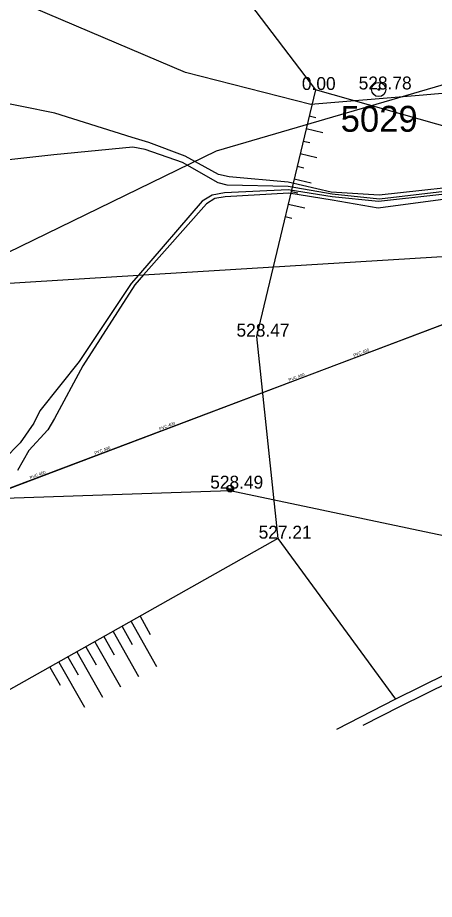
# Model space of a CAD drawing. Extents: x -669393 to -668650, y -1126925 to -1126294.
# Drawn here: x -669045.5 to -669021.4, y -1126922.1 to -1126871 of the extents above; entities that cross this region are included whole.
import ezdxf

# ---------------------------------------------------------------- set-up
doc = ezdxf.new("R2010")
doc.units = 0
for name, color, linetype in [('G_Bod_tecka', 7, 'Continuous'), ('G_Bod_vyska', 7, 'Continuous'), ('G_Bodove_pole', 7, 'Continuous'), ('G_Breh_Teren', 7, 'Continuous'), ('G_Plochy_zpevnene', 7, 'Continuous'), ('G_Site-Sloupy', 7, 'Continuous'), ('G_Vyskove_srafy', 7, 'Continuous'), ('G_Z_ELsilove_nadz_kotovane', 7, 'Continuous'), ('G_Z_ELsilove_podz_kotovane', 7, 'Continuous'), ('G_Z_KANAL_podz_kotovane', 7, 'Continuous'), ('G_Z_SPOJE_podz_geodeticky', 7, 'Continuous'), ('G_Z_SPOJE_podz_kotovane', 7, 'Continuous'), ('G_Z_SPOJE_podz_priblizne', 7, 'Continuous'), ('G_Zelen-okraj', 7, 'Continuous'), ('Vrstva 10', 7, 'Continuous'), ('Vrstva 3', 7, 'Continuous')]:
    doc.layers.add(name, color=color, linetype=linetype)

msp = doc.modelspace()

# ---------------------------------------------------------------- linework, layer by layer
at = {"layer": 'G_Bod_tecka'}
for p, q in [((-669028.25, -1126875.21), (-669028.25, -1126875.21)), ((-669024.58, -1126875.18), (-669024.58, -1126875.18)), ((-669031.65, -1126889.51), (-669031.65, -1126889.51)), ((-669033.18, -1126898.32), (-669033.18, -1126898.32)), ((-669030.43, -1126901.22), (-669030.43, -1126901.22))]:
    msp.add_line(p, q, dxfattribs=at)
at = {"layer": 'G_Bodove_pole'}
for radius in [0.412, 0.05]:
    msp.add_circle((-669024.58, -1126875.18), radius, dxfattribs=at)
at = {"layer": 'G_Breh_Teren'}
for p, q in [((-669044.16, -1126854.2), (-669028.25, -1126875.21)), ((-669028.25, -1126875.21), (-669031.65, -1126889.51))]:
    msp.add_line(p, q, dxfattribs=at)
for points in [[(-669031.65, -1126889.51), (-669030.43, -1126901.22)], [(-669030.43, -1126901.22), (-669058.303, -1126916.948)]]:
    msp.add_lwpolyline(points, dxfattribs=at)
at = {"layer": 'G_Plochy_zpevnene'}
for points in [[(-668991.93, -1126893.76), (-668994.94, -1126895.8), (-668998.91, -1126898.48), (-669000.35, -1126899.41), (-669003.1, -1126901.06), (-669005.56, -1126902.41), (-669007.75, -1126903.53), (-669011.64, -1126905.4), (-669017.52, -1126908.13), (-669020.44, -1126909.52), (-669023.34, -1126910.95), (-669025.5, -1126912.058)], [(-668995.86, -1126895.8), (-668999.17, -1126898.04), (-669000.6, -1126898.99), (-669003.34, -1126900.64), (-669005.8, -1126901.99), (-669007.98, -1126903.11), (-669011.87, -1126904.98), (-669017.74, -1126907.69), (-669020.67, -1126909.07), (-669023.6, -1126910.53)], [(-669023.6, -1126910.53), (-669027.029, -1126912.286)]]:
    msp.add_lwpolyline(points, dxfattribs=at)
at = {"layer": 'G_Site-Sloupy'}
msp.add_circle((-669033.18, -1126898.32), 0.2, dxfattribs=at)
for radius in [0.18, 0.16, 0.14, 0.12, 0.1, 0.08, 0.06, 0.04, 0.02]:
    msp.add_arc((-669033.18, -1126898.32), radius, 180, 0, dxfattribs=at)
at = {"layer": 'G_Vyskove_srafy'}
for p, q in [((-669028.61, -1126876.71), (-669028.22, -1126876.81)), ((-669028.78, -1126877.44), (-669027.81, -1126877.67)), ((-669028.96, -1126878.17), (-669028.57, -1126878.26)), ((-669029.13, -1126878.9), (-669028.16, -1126879.13)), ((-669029.3, -1126879.63), (-669028.91, -1126879.72)), ((-669029.48, -1126880.36), (-669028.5, -1126880.59)), ((-669029.65, -1126881.09), (-669029.26, -1126881.18)), ((-669029.82, -1126881.82), (-669028.85, -1126882.05)), ((-669030, -1126882.55), (-669029.61, -1126882.64))]:
    msp.add_line(p, q, dxfattribs=at)
for points in [[(-669038.92, -1126906.02), (-669037.44, -1126908.63)], [(-669038.4, -1126905.72), (-669037.81, -1126906.77)], [(-669039.96, -1126906.61), (-669038.49, -1126909.22)], [(-669039.44, -1126906.31), (-669038.85, -1126907.36)], [(-669040.49, -1126906.9), (-669039.9, -1126907.95)], [(-669041.53, -1126907.49), (-669040.94, -1126908.54)], [(-669041.01, -1126907.2), (-669039.54, -1126909.81)], [(-669042.58, -1126908.08), (-669041.99, -1126909.12)], [(-669042.05, -1126907.78), (-669040.58, -1126910.4)], [(-669043.62, -1126908.67), (-669043.03, -1126909.72)], [(-669043.1, -1126908.38), (-669041.62, -1126910.99)]]:
    msp.add_lwpolyline(points, dxfattribs=at)
at = {"layer": 'G_Z_ELsilove_nadz_kotovane'}
for points in [[(-669153.303, -1126893.392), (-669107.25, -1126890.33), (-669062.58, -1126887.43), (-669038.497, -1126885.952), (-669038.203, -1126885.934), (-669017.44, -1126884.66)], [(-669147.386, -1126902.4), (-669107.692, -1126901.025), (-669049.469, -1126898.989), (-669046.24, -1126898.876), (-669033.175, -1126898.419), (-668992.185, -1126907.092)]]:
    msp.add_lwpolyline(points, dxfattribs=at)
at = {"layer": 'G_Z_ELsilove_podz_kotovane'}
for points in [[(-668998.999, -1126875.796), (-669005.787, -1126877.761), (-669011.157, -1126878.9), (-669017.226, -1126880.371), (-669018.206, -1126880.609), (-669024.551, -1126881.309), (-669027.326, -1126881.132), (-669029.826, -1126880.554), (-669033.239, -1126880.237), (-669033.851, -1126880.113), (-669035.779, -1126879.051), (-669037.889, -1126878.246), (-669038.858, -1126877.971), (-669043.339, -1126876.556), (-669047.181, -1126875.788)], [(-668998.945, -1126876.028), (-669005.636, -1126877.968), (-669011.102, -1126879.155), (-669017.236, -1126880.571), (-669018.143, -1126880.78), (-669024.529, -1126881.539), (-669027.284, -1126881.24), (-669029.822, -1126880.807), (-669033.35, -1126880.73), (-669033.875, -1126880.585), (-669035.932, -1126879.423), (-669038.107, -1126878.656), (-669038.825, -1126878.526), (-669043.386, -1126878.973), (-669048.594, -1126879.552)], [(-668998.948, -1126876.287), (-669005.473, -1126878.202), (-669011.067, -1126879.39), (-669017.246, -1126880.769), (-669018.126, -1126880.966), (-669024.599, -1126881.672), (-669027.284, -1126881.408), (-669029.821, -1126880.991), (-669033.515, -1126881.174), (-669034.233, -1126881.314), (-669034.8, -1126881.657), (-669038.497, -1126885.952), (-669038.914, -1126886.437), (-669041.924, -1126890.951), (-669044.204, -1126893.802), (-669044.54, -1126894.52), (-669045.341, -1126895.667), (-669046.284, -1126896.623)], [(-668998.878, -1126876.655), (-669005.444, -1126878.546), (-669010.984, -1126879.688), (-669017.258, -1126881.014), (-669018.1, -1126881.192), (-669024.614, -1126882.058), (-669027.275, -1126881.593), (-669029.778, -1126881.191), (-669033.465, -1126881.4), (-669034.073, -1126881.508), (-669034.543, -1126881.817), (-669038.203, -1126885.934), (-669038.709, -1126886.503), (-669041.719, -1126891.203), (-669043.348, -1126894.251), (-669043.733, -1126894.916), (-669044.836, -1126896.118), (-669045.504, -1126897.27)]]:
    msp.add_lwpolyline(points, dxfattribs=at)
at = {"layer": 'G_Z_KANAL_podz_kotovane'}
msp.add_line((-668980.94, -1126873.71), (-669057.99, -1126902.86), dxfattribs=at)
at = {"layer": 'G_Z_SPOJE_podz_geodeticky'}
for points in [[(-668986.53, -1126850.19), (-668985.03, -1126864.44), (-668986.75, -1126866.97), (-668989.76, -1126868.75), (-669017.55, -1126873.94), (-669033.99, -1126878.75), (-669057.42, -1126890.17), (-669072, -1126901.12), (-669082.5, -1126911.78), (-669093.073, -1126922.131)], [(-668986.29, -1126850.38), (-668985.06, -1126860.52), (-668985, -1126864.89), (-668986.86, -1126867.84), (-668990.05, -1126869.76), (-668993.77, -1126870.3), (-668998.52, -1126871.4), (-669006.38, -1126872.84), (-669010.81, -1126873.97), (-669017.73, -1126874.9), (-669019.56, -1126875.3), (-669022.24, -1126875.53)], [(-669022.24, -1126875.53), (-669028.51, -1126876.05), (-669035.77, -1126874.19), (-669048.55, -1126868.74), (-669055.17, -1126867.48), (-669060.05, -1126869.66), (-669062.5, -1126872.9), (-669062.91, -1126873.45), (-669064.57, -1126880.84), (-669065.05, -1126887.49), (-669065.55, -1126893.99), (-669068.19, -1126899.31), (-669074.09, -1126906.27), (-669079.07, -1126910.93), (-669091.662, -1126921.921)]]:
    msp.add_lwpolyline(points, dxfattribs=at)
at = {"layer": 'G_Z_SPOJE_podz_kotovane'}
msp.add_lwpolyline([(-668986.53, -1126850.19), (-668985.03, -1126864.44), (-668986.75, -1126866.97), (-668989.76, -1126868.75), (-669017.55, -1126873.94), (-669033.99, -1126878.75), (-669057.42, -1126890.17), (-669072, -1126901.12), (-669082.5, -1126911.78), (-669093.073, -1126922.131)], dxfattribs=at)
at = {"layer": 'G_Z_SPOJE_podz_priblizne'}
msp.add_lwpolyline([(-668986.53, -1126850.19), (-668985.03, -1126864.44), (-668986.75, -1126866.97), (-668989.76, -1126868.75), (-669017.55, -1126873.94), (-669033.99, -1126878.75), (-669057.42, -1126890.17), (-669072, -1126901.12), (-669082.5, -1126911.78), (-669093.073, -1126922.131)], dxfattribs=at)
at = {"layer": 'G_Zelen-okraj'}
for points in [[(-668985.98, -1126864.1), (-668984.67, -1126872.44), (-669014.2, -1126879.19), (-669028.25, -1126875.21)], [(-669030.43, -1126901.22), (-669023.6, -1126910.53)]]:
    msp.add_lwpolyline(points, dxfattribs=at)
at = {"layer": 'Vrstva 10'}
msp.add_line((-668980.94, -1126873.71), (-669057.994, -1126902.86), dxfattribs=at)

# ---------------------------------------------------------------- texts
at = {"layer": 'G_Bod_vyska'}
for s, p in [('0.00', (-669029.027, -1126875.21)), ('528.78', (-669025.741, -1126875.18)), ('528.47', (-669032.814, -1126889.51)), ('528.49', (-669034.336, -1126898.32)), ('527.21', (-669031.532, -1126901.22))]:
    msp.add_text(s, height=0.75, dxfattribs=at).set_placement(p)
at = {"layer": 'G_Bodove_pole'}
msp.add_text('5029', height=1.5, dxfattribs=at).set_placement((-669026.784, -1126877.63))
at = {"layer": 'Vrstva 3'}
for rotation, p in [(20.7152, (-669026.016, -1126890.688)), (20.6714, (-669029.764, -1126892.106)), (20.6714, (-669037.258, -1126894.941)), (20.6834, (-669041.006, -1126896.359)), (20.6714, (-669044.753, -1126897.777))]:
    msp.add_text('PVC 400', height=0.1755, rotation=rotation, dxfattribs=at).set_placement(p)

doc.saveas('drawing.dxf')
